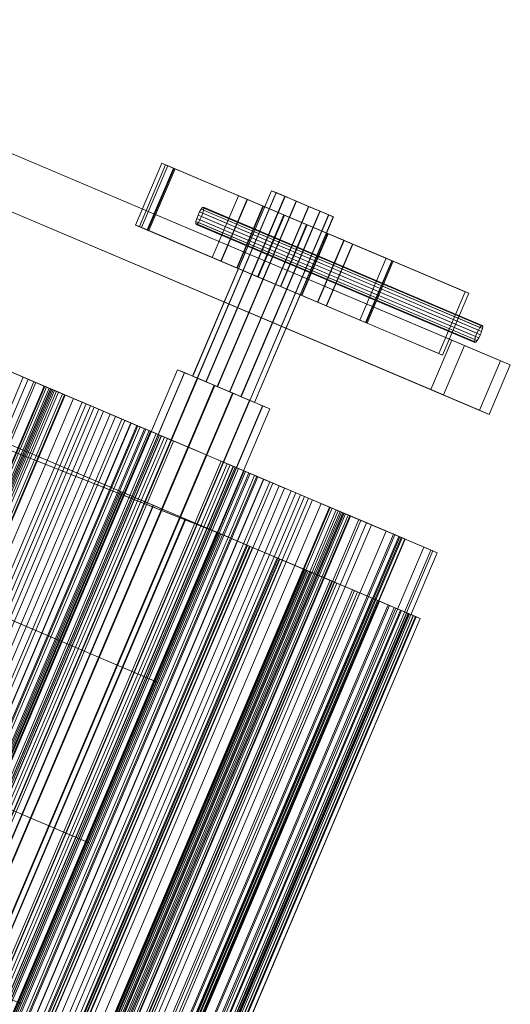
# Model space of a CAD drawing. Header units: millimetres. Extents: x -4738 to 65662, y -68080 to 6847.
# Tile 712 of 1056: x 27805 to 28170, y -22371 to -21638. Entities that reach past the tile are written whole.
import ezdxf

# ---------------------------------------------------------------- set-up
doc = ezdxf.new("R2010")
doc.units = ezdxf.units.MM
doc.layers.add('superior_C10', color=7, linetype='Continuous', lineweight=0)

msp = doc.modelspace()

# ---------------------------------------------------------------- linework, layer by layer
at = {"layer": 'superior_C10'}
for p, q in [((27880.277, -21988.995), (18436.834, -17980.274)), ((18437.764, -17980.669), (27881.207, -21989.39)), ((28126.637, -21876.301), (27588.979, -21648.066)), ((28135.864, -21880.218), (27598.205, -21651.982)), ((28162.622, -21891.576), (27624.964, -21663.341)), ((28170.004, -21894.71), (27632.345, -21666.475)), ((27953.62, -22020.129), (27092.008, -21677.953)), ((27093.107, -21678.419), (27954.719, -22020.596)), ((28111.007, -21913.121), (27573.349, -21684.886)), ((27582.576, -21688.802), (28120.234, -21917.037)), ((28146.993, -21928.396), (27609.334, -21700.161)), ((27616.715, -21703.295), (28154.374, -21931.53)), ((27891.349, -21790.544), (27910.887, -21744.519)), ((27910.887, -21744.519), (28136.339, -21840.223)), ((27910.887, -21744.519), (27913.655, -21745.694)), ((27913.655, -21745.694), (27894.118, -21791.719)), ((27895.754, -21792.414), (27915.292, -21746.389)), ((27899.998, -21794.216), (27919.536, -21748.191)), ((27919.905, -21748.348), (27900.368, -21794.372)), ((27920.643, -21748.661), (27901.106, -21794.686)), ((28139.107, -21841.399), (27913.655, -21745.694)), ((27915.292, -21746.389), (28077.617, -21815.296)), ((27915.292, -21746.389), (27919.905, -21748.348)), ((27919.536, -21748.191), (28081.862, -21817.098)), ((27919.536, -21748.191), (27920.643, -21748.661)), ((28082.231, -21817.254), (27919.905, -21748.348)), ((28082.969, -21817.568), (27920.643, -21748.661)), ((27040.993, -21763.085), (27906.73, -22130.589)), ((27907.829, -22131.055), (27042.092, -21763.552)), ((27933.716, -21903.043), (27992.328, -21764.968)), ((27992.378, -21764.99), (27933.766, -21903.064)), ((27937.174, -21904.511), (27995.786, -21766.436)), ((27937.317, -21904.572), (27995.93, -21766.497)), ((27995.786, -21766.436), (27992.328, -21764.968)), ((27992.328, -21764.968), (27992.378, -21764.99)), ((27992.378, -21764.99), (27995.93, -21766.497)), ((28002.227, -21769.17), (27995.786, -21766.436)), ((27995.93, -21766.497), (28002.441, -21769.261)), ((27943.614, -21907.245), (28002.227, -21769.17)), ((27943.829, -21907.336), (28002.441, -21769.261)), ((27948.28, -21814.711), (27967.817, -21768.686)), ((27967.91, -21768.725), (27948.372, -21814.75)), ((27952.056, -21910.828), (28010.669, -21772.754)), ((27952.309, -21910.936), (28010.922, -21772.861)), ((27954.654, -21817.417), (27974.191, -21771.392)), ((27954.918, -21817.529), (27974.455, -21771.504)), ((27974.191, -21771.392), (27967.817, -21768.686)), ((27967.817, -21768.686), (27967.91, -21768.725)), ((27967.91, -21768.725), (27974.455, -21771.504)), ((27986.062, -21776.431), (27974.191, -21771.392)), ((27974.455, -21771.504), (27986.457, -21776.599)), ((28010.669, -21772.754), (28002.227, -21769.17)), ((28002.441, -21769.261), (28010.922, -21772.861)), ((28019.827, -21776.642), (28010.669, -21772.754)), ((28010.922, -21772.861), (28020.08, -21776.749)), ((27938.889, -21780.655), (27937.744, -21783.079)), ((27940.057, -21778.684), (27938.889, -21780.655)), ((28146.305, -21868.703), (27938.889, -21780.655)), ((27941.069, -21777.465), (27940.057, -21778.684)), ((28147.473, -21866.732), (27940.057, -21778.684)), ((27941.771, -21777.184), (27941.069, -21777.465)), ((28148.485, -21865.513), (27941.069, -21777.465)), ((27941.276, -21781.669), (27941.883, -21779.459)), ((27942.057, -21777.885), (27941.771, -21777.184)), ((28149.187, -21865.232), (27941.771, -21777.184)), ((27941.883, -21779.459), (27942.057, -21777.885)), ((28149.3, -21867.507), (27941.883, -21779.459)), ((28149.474, -21865.932), (27942.057, -21777.885)), ((27961.215, -21914.716), (28019.827, -21776.642)), ((27961.468, -21914.824), (28020.08, -21776.749)), ((27966.524, -21822.456), (27986.062, -21776.431)), ((27966.92, -21822.624), (27986.457, -21776.599)), ((27969.695, -21918.316), (28028.308, -21780.242)), ((27969.91, -21918.407), (28028.522, -21780.333)), ((28001.621, -21783.036), (27986.062, -21776.431)), ((27986.457, -21776.599), (28002.088, -21783.234)), ((28028.308, -21780.242), (28019.827, -21776.642)), ((28020.08, -21776.749), (28028.522, -21780.333)), ((28034.819, -21783.006), (28028.308, -21780.242)), ((28028.522, -21780.333), (28034.963, -21783.067)), ((27936.188, -21787.796), (27936.015, -21789.371)), ((27936.796, -21785.587), (27936.188, -21787.796)), ((28143.605, -21875.844), (27936.188, -21787.796)), ((27937.744, -21783.079), (27936.796, -21785.587)), ((28144.212, -21873.635), (27936.796, -21785.587)), ((27937.003, -21789.791), (27938.015, -21788.572)), ((28145.16, -21871.127), (27937.744, -21783.079)), ((27938.015, -21788.572), (27939.183, -21786.6)), ((28145.431, -21876.62), (27938.015, -21788.572)), ((27939.183, -21786.6), (27940.328, -21784.176)), ((28146.599, -21874.648), (27939.183, -21786.6)), ((27940.328, -21784.176), (27941.276, -21781.669)), ((28147.744, -21872.224), (27940.328, -21784.176)), ((28148.692, -21869.716), (27941.276, -21781.669)), ((27976.207, -21921.08), (28034.819, -21783.006)), ((27976.35, -21921.141), (28034.963, -21783.067)), ((27979.758, -21922.588), (28038.371, -21784.513)), ((27979.809, -21922.609), (28038.421, -21784.535)), ((27982.084, -21829.061), (28001.621, -21783.036)), ((27982.55, -21829.259), (28002.088, -21783.234)), ((28018.502, -21790.202), (28001.621, -21783.036)), ((28002.088, -21783.234), (28018.968, -21790.4)), ((28038.371, -21784.513), (28034.819, -21783.006)), ((28034.963, -21783.067), (28038.421, -21784.535)), ((28038.421, -21784.535), (28038.371, -21784.513)), ((28116.802, -21886.248), (27891.349, -21790.544)), ((27894.118, -21791.719), (27891.349, -21790.544)), ((27894.118, -21791.719), (28119.57, -21887.423)), ((28058.08, -21861.321), (27895.754, -21792.414)), ((27900.368, -21794.372), (27895.754, -21792.414)), ((28062.324, -21863.123), (27899.998, -21794.216)), ((27901.106, -21794.686), (27899.998, -21794.216)), ((27900.368, -21794.372), (28062.693, -21863.279)), ((27901.106, -21794.686), (28063.431, -21863.593)), ((27936.015, -21789.371), (27936.301, -21790.071)), ((28143.431, -21877.419), (27936.015, -21789.371)), ((27936.301, -21790.071), (27937.003, -21789.791)), ((27936.301, -21790.071), (28143.717, -21878.119)), ((28144.419, -21877.838), (27937.003, -21789.791)), ((27998.964, -21836.227), (28018.502, -21790.202)), ((27999.431, -21836.425), (28018.968, -21790.4)), ((28034.133, -21796.837), (28018.502, -21790.202)), ((28018.968, -21790.4), (28034.528, -21797.005)), ((28014.595, -21842.862), (28034.133, -21796.837)), ((28014.991, -21843.03), (28034.528, -21797.005)), ((28026.597, -21847.957), (28046.134, -21801.932)), ((28026.861, -21848.069), (28046.399, -21802.044)), ((28046.134, -21801.932), (28034.133, -21796.837)), ((28034.528, -21797.005), (28046.399, -21802.044)), ((28052.68, -21804.71), (28046.134, -21801.932)), ((28046.399, -21802.044), (28052.773, -21804.75)), ((28033.142, -21850.735), (28052.68, -21804.71)), ((28033.235, -21850.774), (28052.773, -21804.75)), ((28052.773, -21804.75), (28052.68, -21804.71)), ((27948.28, -21814.711), (27954.654, -21817.417)), ((27948.372, -21814.75), (27948.28, -21814.711)), ((27954.918, -21817.529), (27948.372, -21814.75)), ((27954.654, -21817.417), (27966.524, -21822.456)), ((27966.92, -21822.624), (27954.918, -21817.529)), ((28077.617, -21815.296), (28058.08, -21861.321)), ((28081.862, -21817.098), (28062.324, -21863.123)), ((28062.693, -21863.279), (28082.231, -21817.254)), ((28063.431, -21863.593), (28082.969, -21817.568)), ((28082.231, -21817.254), (28077.617, -21815.296)), ((28082.969, -21817.568), (28081.862, -21817.098)), ((27966.524, -21822.456), (27982.084, -21829.061)), ((27982.55, -21829.259), (27966.92, -21822.624)), ((27982.084, -21829.061), (27998.964, -21836.227)), ((27999.431, -21836.425), (27982.55, -21829.259)), ((27998.964, -21836.227), (28014.595, -21842.862)), ((28014.991, -21843.03), (27999.431, -21836.425)), ((28136.339, -21840.223), (28116.802, -21886.248)), ((28139.107, -21841.399), (28136.339, -21840.223)), ((28014.595, -21842.862), (28026.597, -21847.957)), ((28026.861, -21848.069), (28014.991, -21843.03)), ((28119.57, -21887.423), (28139.107, -21841.399)), ((28026.597, -21847.957), (28033.142, -21850.735)), ((28033.235, -21850.774), (28026.861, -21848.069)), ((28033.142, -21850.735), (28033.235, -21850.774)), ((28058.08, -21861.321), (28062.693, -21863.279)), ((28062.324, -21863.123), (28063.431, -21863.593)), ((28145.16, -21871.127), (28146.305, -21868.703)), ((28146.305, -21868.703), (28147.473, -21866.732)), ((28147.473, -21866.732), (28148.485, -21865.513)), ((28148.485, -21865.513), (28149.187, -21865.232)), ((28149.3, -21867.507), (28148.692, -21869.716)), ((28149.187, -21865.232), (28149.474, -21865.932)), ((28149.474, -21865.932), (28149.3, -21867.507)), ((28111.007, -21913.121), (28126.637, -21876.301)), ((28126.637, -21876.301), (28135.864, -21880.218)), ((28143.431, -21877.419), (28143.605, -21875.844)), ((28143.605, -21875.844), (28144.212, -21873.635)), ((28144.212, -21873.635), (28145.16, -21871.127)), ((28145.431, -21876.62), (28144.419, -21877.838)), ((28146.599, -21874.648), (28145.431, -21876.62)), ((28147.744, -21872.224), (28146.599, -21874.648)), ((28148.692, -21869.716), (28147.744, -21872.224)), ((26990.195, -21882.75), (27855.933, -22250.253)), ((27857.032, -22250.72), (26991.294, -21883.216)), ((28135.864, -21880.218), (28120.234, -21917.037)), ((28143.717, -21878.119), (28143.431, -21877.419)), ((28144.419, -21877.838), (28143.717, -21878.119)), ((28116.802, -21886.248), (28119.57, -21887.423)), ((27648.894, -22542.595), (27922.418, -21898.247)), ((27922.493, -21898.279), (27648.969, -22542.627)), ((27782.994, -21893.38), (27828.085, -21912.521)), ((27829.93, -21913.305), (27784.84, -21894.164)), ((27830.978, -21913.749), (27787.315, -21895.215)), ((27790.226, -21896.45), (27833.889, -21914.985)), ((27927.572, -21900.435), (27922.418, -21898.247)), ((27922.418, -21898.247), (27922.493, -21898.279)), ((27922.493, -21898.279), (27927.786, -21900.525)), ((28146.993, -21928.396), (28162.622, -21891.576)), ((28170.004, -21894.71), (28154.374, -21931.53)), ((28162.622, -21891.576), (28170.004, -21894.71)), ((27807.734, -21903.882), (27573.285, -22456.181)), ((27811.331, -21905.409), (27576.882, -22457.708)), ((27654.048, -22544.783), (27927.572, -21900.435)), ((27654.261, -22544.874), (27927.786, -21900.525)), ((27663.645, -22548.857), (27937.169, -21904.509)), ((27663.965, -22548.993), (27937.489, -21904.645)), ((27807.734, -21903.882), (27796.745, -21899.218)), ((27796.745, -21899.218), (27815.505, -21907.181)), ((27825.026, -21911.223), (27807.734, -21903.882)), ((27828.143, -21912.546), (27811.331, -21905.409)), ((27811.331, -21905.409), (27823.724, -21910.67)), ((27937.169, -21904.509), (27927.572, -21900.435)), ((27927.786, -21900.525), (27937.489, -21904.645)), ((27933.716, -21903.043), (27937.174, -21904.511)), ((27933.766, -21903.064), (27933.716, -21903.043)), ((27937.317, -21904.572), (27933.766, -21903.064)), ((27949.75, -21909.849), (27937.169, -21904.509)), ((27937.174, -21904.511), (27943.614, -21907.245)), ((27943.829, -21907.336), (27937.317, -21904.572)), ((27937.489, -21904.645), (27950.127, -21910.009)), ((27815.505, -21907.181), (27581.055, -22459.479)), ((27582.639, -22460.152), (27817.089, -21907.853)), ((27823.196, -21910.446), (27588.746, -22462.744)), ((27589.274, -22462.968), (27823.724, -21910.67)), ((27590.577, -22463.521), (27825.026, -21911.223)), ((27592.514, -22464.344), (27826.964, -21912.045)), ((27828.085, -21912.521), (27593.635, -22464.82)), ((27593.693, -22464.844), (27828.143, -21912.546)), ((27829.008, -21912.913), (27594.558, -22465.211)), ((27595.481, -22465.603), (27829.93, -21913.305)), ((27829.959, -21913.317), (27595.509, -22465.615)), ((27676.225, -22554.197), (27949.75, -21909.849)), ((27676.602, -22554.357), (27950.127, -21910.009)), ((27815.505, -21907.181), (27825.026, -21911.223)), ((27817.089, -21907.853), (27851.525, -21922.471)), ((27817.089, -21907.853), (27823.196, -21910.446)), ((27857.632, -21925.064), (27823.196, -21910.446)), ((27823.724, -21910.67), (27838.88, -21917.104)), ((27832.434, -21914.367), (27826.964, -21912.045)), ((27826.964, -21912.045), (27829.008, -21912.913)), ((27829.93, -21913.305), (27828.085, -21912.521)), ((27838.88, -21917.104), (27828.143, -21912.546)), ((27829.008, -21912.913), (27838.426, -21916.911)), ((27860.495, -21926.279), (27829.959, -21913.317)), ((27836.846, -21916.24), (27829.959, -21913.317)), ((27943.614, -21907.245), (27952.056, -21910.828)), ((27952.309, -21910.936), (27943.829, -21907.336)), ((27963.398, -21915.643), (27949.75, -21909.849)), ((27950.127, -21910.009), (27963.775, -21915.803)), ((27952.056, -21910.828), (27961.215, -21914.716)), ((27961.468, -21914.824), (27952.309, -21910.936)), ((28120.234, -21917.037), (28111.007, -21913.121)), ((27596.529, -22466.048), (27830.978, -21913.749)), ((27597.984, -22466.666), (27832.434, -21914.367)), ((27833.889, -21914.985), (27599.44, -22467.283)), ((27602.396, -22468.539), (27836.846, -21916.24)), ((27603.977, -22469.21), (27838.426, -21916.911)), ((27838.88, -21917.104), (27604.431, -22469.402)), ((27610.596, -22472.019), (27845.045, -21919.721)), ((27689.873, -22559.991), (27963.398, -21915.643)), ((27690.25, -22560.151), (27963.775, -21915.803)), ((27830.978, -21913.749), (27833.889, -21914.985)), ((27845.045, -21919.721), (27832.434, -21914.367)), ((27836.846, -21916.24), (27867.382, -21929.203)), ((27838.426, -21916.911), (27854.578, -21923.768)), ((27863.938, -21927.741), (27845.045, -21919.721)), ((27961.215, -21914.716), (27969.695, -21918.316)), ((27969.91, -21918.407), (27961.468, -21914.824)), ((27976.035, -21921.007), (27963.398, -21915.643)), ((27963.775, -21915.803), (27976.355, -21921.143)), ((27969.695, -21918.316), (27976.207, -21921.08)), ((27976.35, -21921.141), (27969.91, -21918.407)), ((27851.525, -21922.471), (27617.075, -22474.77)), ((27620.129, -22476.066), (27854.578, -21923.768)), ((27623.182, -22477.362), (27857.632, -21925.064)), ((27626.045, -22478.577), (27860.495, -21926.279)), ((27629.489, -22480.039), (27863.938, -21927.741)), ((27702.511, -22565.355), (27976.035, -21921.007)), ((27702.831, -22565.491), (27976.355, -21921.143)), ((27712.214, -22569.475), (27985.739, -21925.126)), ((27712.428, -22569.565), (27985.952, -21925.217)), ((27717.507, -22571.721), (27991.031, -21927.373)), ((27717.582, -22571.753), (27991.106, -21927.405)), ((27857.632, -21925.064), (27851.525, -21922.471)), ((27854.578, -21923.768), (27876.362, -21933.015)), ((27860.495, -21926.279), (27867.382, -21929.203)), ((27887.826, -21937.881), (27863.938, -21927.741)), ((27985.739, -21925.126), (27976.035, -21921.007)), ((27976.207, -21921.08), (27979.758, -21922.588)), ((27979.809, -21922.609), (27976.35, -21921.141)), ((27976.355, -21921.143), (27985.952, -21925.217)), ((27979.758, -21922.588), (27979.809, -21922.609)), ((27991.031, -21927.373), (27985.739, -21925.126)), ((27985.952, -21925.217), (27991.106, -21927.405)), ((27991.106, -21927.405), (27991.031, -21927.373)), ((27867.382, -21929.203), (27632.932, -22481.501)), ((27637.867, -22483.596), (27872.316, -21931.297)), ((27641.913, -22485.313), (27876.362, -21933.015)), ((27880.984, -21934.977), (27646.535, -22487.275)), ((27888.03, -21937.968), (27872.316, -21931.297)), ((27872.316, -21931.297), (27880.984, -21934.977)), ((27876.362, -21933.015), (27902.294, -21944.023)), ((27880.984, -21934.977), (27894.599, -21940.756)), ((28154.374, -21931.53), (28146.993, -21928.396)), ((27648.924, -22488.289), (27883.373, -21935.991)), ((27653.377, -22490.18), (27887.826, -21937.881)), ((27888.03, -21937.968), (27653.58, -22490.266)), ((27892.106, -21939.698), (27657.656, -22491.996)), ((27892.943, -21940.053), (27658.493, -22492.352)), ((27660.15, -22493.055), (27894.599, -21940.756)), ((27897.928, -21942.169), (27663.478, -22494.468)), ((27664.407, -22494.862), (27898.856, -21942.563)), ((27883.373, -21935.991), (27897.928, -21942.169)), ((27883.373, -21935.991), (27892.106, -21939.698)), ((27915.08, -21949.45), (27887.826, -21937.881)), ((27894.599, -21940.756), (27888.03, -21937.968)), ((27906.66, -21945.876), (27892.106, -21939.698)), ((27898.856, -21942.563), (27892.943, -21940.053)), ((27892.943, -21940.053), (27909.17, -21946.942)), ((27906.66, -21945.876), (27897.928, -21942.169)), ((27912.916, -21948.532), (27898.856, -21942.563)), ((27901.344, -21943.62), (27666.895, -22495.918)), ((27667.845, -22496.321), (27902.294, -21944.023)), ((27672.211, -22498.175), (27906.66, -21945.876)), ((27674.72, -22499.24), (27909.17, -21946.942)), ((27675.913, -22499.746), (27910.362, -21947.448)), ((27676.122, -22499.835), (27910.571, -21947.536)), ((27912.916, -21948.532), (27678.467, -22500.83)), ((27680.631, -22501.749), (27915.08, -21949.45)), ((27910.571, -21947.536), (27901.344, -21943.62)), ((27910.362, -21947.448), (27901.344, -21943.62)), ((27902.294, -21944.023), (27930.606, -21956.041)), ((27909.17, -21946.942), (27912.916, -21948.532)), ((27910.362, -21947.448), (27919.589, -21951.365)), ((27910.571, -21947.536), (27919.589, -21951.365)), ((27943.843, -21961.66), (27915.08, -21949.45)), ((27919.589, -21951.365), (27685.14, -22503.663)), ((27696.157, -22508.34), (27930.606, -21956.041)), ((27930.606, -21956.041), (27959.369, -21968.251)), ((27709.394, -22513.959), (27943.843, -21961.66)), ((27972.155, -21973.679), (27943.843, -21961.66)), ((27954.86, -21966.337), (27720.411, -22518.635)), ((27724.92, -22520.55), (27959.369, -21968.251)), ((27961.533, -21969.17), (27727.084, -22521.468)), ((27729.429, -22522.464), (27963.878, -21970.165)), ((27729.638, -22522.552), (27964.087, -21970.254)), ((27730.83, -22523.058), (27965.28, -21970.76)), ((27733.34, -22524.124), (27967.789, -21971.825)), ((27964.087, -21970.254), (27954.86, -21966.337)), ((27963.878, -21970.165), (27954.86, -21966.337)), ((27959.369, -21968.251), (27986.623, -21979.82)), ((27961.533, -21969.17), (27975.593, -21975.138)), ((27965.28, -21970.76), (27961.533, -21969.17)), ((27963.878, -21970.165), (27973.105, -21974.082)), ((27964.087, -21970.254), (27973.105, -21974.082)), ((27981.507, -21977.648), (27965.28, -21970.76)), ((27967.789, -21971.825), (27982.344, -21978.004)), ((27967.789, -21971.825), (27976.522, -21975.532)), ((27737.706, -22525.977), (27972.155, -21973.679)), ((27973.105, -21974.082), (27738.656, -22526.38)), ((27741.144, -22527.437), (27975.593, -21975.138)), ((27976.522, -21975.532), (27742.072, -22527.831)), ((27745.401, -22529.244), (27979.85, -21976.945)), ((27981.507, -21977.648), (27747.057, -22529.947)), ((27982.344, -21978.004), (27747.894, -22530.302)), ((27998.087, -21984.687), (27972.155, -21973.679)), ((27975.593, -21975.138), (27981.507, -21977.648)), ((27991.076, -21981.711), (27976.522, -21975.532)), ((27993.465, -21982.725), (27979.85, -21976.945)), ((27979.85, -21976.945), (27986.42, -21979.734)), ((27991.076, -21981.711), (27982.344, -21978.004)), ((27986.42, -21979.734), (27751.97, -22532.032)), ((27752.174, -22532.119), (27986.623, -21979.82)), ((27756.627, -22534.009), (27991.076, -21981.711)), ((27993.465, -21982.725), (27759.016, -22535.023)), ((27763.638, -22536.985), (27998.087, -21984.687)), ((27767.684, -22538.703), (28002.133, -21986.404)), ((27986.42, -21979.734), (28002.133, -21986.404)), ((27986.623, -21979.82), (28010.511, -21989.961)), ((28002.133, -21986.404), (27993.465, -21982.725)), ((28019.871, -21993.934), (27998.087, -21984.687)), ((27684.903, -22449.244), (27880.277, -21988.995)), ((27881.207, -21989.39), (27685.833, -22449.639)), ((28007.068, -21988.499), (27772.618, -22540.797)), ((27776.062, -22542.259), (28010.511, -21989.961)), ((27779.505, -22543.721), (28013.955, -21991.423)), ((27782.368, -22544.936), (28016.818, -21992.638)), ((27785.422, -22546.232), (28019.871, -21993.934)), ((27880.277, -21988.995), (27881.207, -21989.39)), ((27880.277, -21988.995), (27904.294, -21999.19)), ((27904.63, -21999.333), (27881.207, -21989.39)), ((28037.604, -22001.461), (28007.068, -21988.499)), ((28013.955, -21991.423), (28007.068, -21988.499)), ((28010.511, -21989.961), (28029.404, -21997.981)), ((28013.955, -21991.423), (28044.491, -22004.385)), ((28016.818, -21992.638), (28051.254, -22007.256)), ((28016.818, -21992.638), (28022.925, -21995.23)), ((28036.023, -22000.79), (28019.871, -21993.934)), ((27904.294, -21999.19), (27708.92, -22459.439)), ((27709.255, -22459.581), (27904.63, -21999.333)), ((28022.925, -21995.23), (27788.475, -22547.529)), ((27794.955, -22550.279), (28029.404, -21997.981)), ((28035.569, -22000.598), (27801.12, -22552.896)), ((27801.574, -22553.089), (28036.023, -22000.79)), ((27803.154, -22553.76), (28037.604, -22001.461)), ((27904.63, -21999.333), (27904.294, -21999.19)), ((27904.294, -21999.19), (27928.551, -22009.487)), ((27928.276, -22009.371), (27904.63, -21999.333)), ((28057.361, -22009.848), (28022.925, -21995.23)), ((28029.404, -21997.981), (28042.016, -22003.334)), ((28035.569, -22000.598), (28046.307, -22005.156)), ((28050.726, -22007.032), (28035.569, -22000.598)), ((28045.442, -22004.789), (28036.023, -22000.79)), ((28037.604, -22001.461), (28044.491, -22004.385)), ((26939.398, -22002.414), (27805.135, -22369.918)), ((27806.234, -22370.385), (26940.497, -22002.881)), ((28040.56, -22002.717), (27806.111, -22555.015)), ((27807.566, -22555.633), (28042.016, -22003.334)), ((27809.022, -22556.251), (28043.471, -22003.952)), ((28044.491, -22004.385), (27810.041, -22556.683)), ((27810.07, -22556.695), (28044.519, -22004.397)), ((27810.992, -22557.087), (28045.442, -22004.789)), ((27811.857, -22557.454), (28046.307, -22005.156)), ((28046.365, -22005.18), (27811.915, -22557.479)), ((27813.036, -22557.955), (28047.486, -22005.656)), ((27814.974, -22558.777), (28049.423, -22006.479)), ((27816.276, -22559.33), (28050.726, -22007.032)), ((28051.254, -22007.256), (27816.804, -22559.554)), ((28084.223, -22021.251), (28040.56, -22002.717)), ((28043.471, -22003.952), (28040.56, -22002.717)), ((28042.016, -22003.334), (28047.486, -22005.656)), ((28043.471, -22003.952), (28087.134, -22022.487)), ((28044.519, -22004.397), (28089.61, -22023.538)), ((28044.519, -22004.397), (28046.365, -22005.18)), ((28047.486, -22005.656), (28045.442, -22004.789)), ((28046.307, -22005.156), (28063.118, -22012.292)), ((28091.455, -22024.321), (28046.365, -22005.18)), ((28058.945, -22010.521), (28049.423, -22006.479)), ((28049.423, -22006.479), (28066.715, -22013.819)), ((28063.118, -22012.292), (28050.726, -22007.032)), ((28057.361, -22009.848), (28051.254, -22007.256)), ((27732.902, -22469.619), (27928.276, -22009.371)), ((27928.551, -22009.487), (27733.176, -22469.736)), ((27822.911, -22562.147), (28057.361, -22009.848)), ((28058.945, -22010.521), (27824.495, -22562.819)), ((28063.118, -22012.292), (27828.669, -22564.591)), ((28066.715, -22013.819), (27832.266, -22566.118)), ((27951.741, -22019.332), (27928.276, -22009.371)), ((27928.276, -22009.371), (27928.551, -22009.487)), ((27928.551, -22009.487), (27952.631, -22019.709)), ((28077.704, -22018.484), (28058.945, -22010.521)), ((28066.715, -22013.819), (28077.704, -22018.484)), ((27756.367, -22479.58), (27951.741, -22019.332)), ((27952.631, -22019.709), (27757.256, -22479.958)), ((27953.62, -22020.129), (27758.246, -22480.378)), ((27759.344, -22480.844), (27954.719, -22020.596)), ((27843.255, -22570.782), (28077.704, -22018.484)), ((28083.254, -22020.84), (27848.804, -22573.138)), ((27849.774, -22573.55), (28084.223, -22021.251)), ((28087.134, -22022.487), (27852.685, -22574.785)), ((27853.342, -22575.065), (28087.792, -22022.766)), ((27854.483, -22575.549), (28088.933, -22023.25)), ((27906.73, -22130.589), (27953.62, -22020.129)), ((27954.719, -22020.596), (27907.829, -22131.055)), ((27974.622, -22029.045), (27951.741, -22019.332)), ((27951.741, -22019.332), (27952.631, -22019.709)), ((27952.631, -22019.709), (27976.122, -22029.681)), ((27953.62, -22020.129), (27954.719, -22020.596)), ((27953.62, -22020.129), (27976.437, -22029.815)), ((27978.221, -22030.572), (27954.719, -22020.596)), ((28083.254, -22020.84), (28087.792, -22022.766)), ((28105.759, -22030.393), (28083.254, -22020.84)), ((28084.223, -22021.251), (28087.134, -22022.487)), ((28087.792, -22022.766), (28110.997, -22032.617)), ((28091.81, -22024.472), (28088.933, -22023.25)), ((28088.933, -22023.25), (28112.313, -22033.176)), ((27779.248, -22489.293), (27974.622, -22029.045)), ((27976.122, -22029.681), (27780.747, -22489.93)), ((27781.062, -22490.063), (27976.437, -22029.815)), ((27978.221, -22030.572), (27782.846, -22490.821)), ((28089.61, -22023.538), (27855.16, -22575.836)), ((27857.006, -22576.62), (28091.455, -22024.321)), ((28091.81, -22024.472), (27857.36, -22576.77)), ((27871.31, -22582.692), (28105.759, -22030.393)), ((27996.527, -22038.343), (27974.622, -22029.045)), ((27974.622, -22029.045), (27976.122, -22029.681)), ((27976.122, -22029.681), (27998.62, -22039.232)), ((27976.437, -22029.815), (27978.221, -22030.572)), ((27976.437, -22029.815), (27998.246, -22039.073)), ((28000.675, -22040.104), (27978.221, -22030.572)), ((28091.455, -22024.321), (28089.61, -22023.538)), ((28115.634, -22034.585), (28091.81, -22024.472)), ((28110.997, -22032.617), (28105.759, -22030.393)), ((28110.997, -22032.617), (27876.547, -22584.915)), ((28112.313, -22033.176), (27877.864, -22585.474)), ((27881.184, -22586.883), (28115.634, -22034.585)), ((28112.313, -22033.176), (28115.634, -22034.585)), ((27801.153, -22498.592), (27996.527, -22038.343)), ((27802.871, -22499.321), (27998.246, -22039.073)), ((27998.62, -22039.232), (27803.246, -22499.48)), ((28000.675, -22040.104), (27805.301, -22500.353)), ((28017.081, -22047.068), (27996.527, -22038.343)), ((27996.527, -22038.343), (27998.62, -22039.232)), ((27998.246, -22039.073), (28000.675, -22040.104)), ((27998.246, -22039.073), (28018.674, -22047.744)), ((27998.62, -22039.232), (28019.74, -22048.197)), ((28021.698, -22049.028), (28000.675, -22040.104)), ((27821.706, -22507.317), (28017.081, -22047.068)), ((27823.3, -22507.993), (28018.674, -22047.744)), ((28019.74, -22048.197), (27824.366, -22508.446)), ((28021.698, -22049.028), (27826.324, -22509.277)), ((28035.93, -22055.07), (28017.081, -22047.068)), ((28017.081, -22047.068), (28019.74, -22048.197)), ((28018.674, -22047.744), (28021.698, -22049.028)), ((28018.674, -22047.744), (28037.371, -22055.681)), ((28019.74, -22048.197), (28039.119, -22056.423)), ((28040.93, -22057.192), (28021.698, -22049.028)), ((27840.556, -22515.318), (28035.93, -22055.07)), ((27841.997, -22515.93), (28037.371, -22055.681)), ((28039.119, -22056.423), (27843.745, -22516.672)), ((28040.93, -22057.192), (27845.555, -22517.44)), ((28052.752, -22062.211), (28035.93, -22055.07)), ((28035.93, -22055.07), (28039.119, -22056.423)), ((28037.371, -22055.681), (28040.93, -22057.192)), ((28037.371, -22055.681), (28054.016, -22062.747)), ((28039.119, -22056.423), (28056.424, -22063.769)), ((28058.041, -22064.455), (28040.93, -22057.192)), ((27857.378, -22522.459), (28052.752, -22062.211)), ((27858.642, -22522.996), (28054.016, -22062.747)), ((28056.424, -22063.769), (27861.049, -22524.018)), ((28058.041, -22064.455), (27862.666, -22524.704)), ((28067.259, -22068.369), (28052.752, -22062.211)), ((28052.752, -22062.211), (28056.424, -22063.769)), ((28054.016, -22062.747), (28058.041, -22064.455)), ((28054.016, -22062.747), (28068.324, -22068.821)), ((28056.424, -22063.769), (28071.357, -22070.108)), ((28072.739, -22070.695), (28058.041, -22064.455)), ((27871.885, -22528.617), (28067.259, -22068.369)), ((27872.95, -22529.069), (28068.324, -22068.821)), ((28071.357, -22070.108), (27875.982, -22530.357)), ((28072.739, -22070.695), (27877.364, -22530.943)), ((27883.827, -22533.687), (28079.202, -22073.438)), ((27884.675, -22534.047), (28080.049, -22073.798)), ((28079.202, -22073.438), (28067.259, -22068.369)), ((28067.259, -22068.369), (28071.357, -22070.108)), ((28068.324, -22068.821), (28072.739, -22070.695)), ((28068.324, -22068.821), (28080.049, -22073.798)), ((28071.357, -22070.108), (28083.661, -22075.331)), ((28084.773, -22075.803), (28072.739, -22070.695)), ((28088.375, -22077.332), (28079.202, -22073.438)), ((28079.202, -22073.438), (28083.661, -22075.331)), ((28080.049, -22073.798), (28084.773, -22075.803)), ((28080.049, -22073.798), (28088.991, -22077.594)), ((28083.661, -22075.331), (27888.286, -22535.58)), ((28084.773, -22075.803), (27889.399, -22536.052)), ((27893.001, -22537.581), (28088.375, -22077.332)), ((27893.617, -22537.843), (28088.991, -22077.594)), ((28093.124, -22079.348), (27897.749, -22539.597)), ((28093.939, -22079.694), (27898.564, -22539.943)), ((27899.248, -22540.233), (28094.622, -22079.984)), ((27899.622, -22540.392), (28094.996, -22080.143)), ((27902.462, -22541.597), (28097.836, -22081.349)), ((27902.587, -22541.65), (28097.962, -22081.402)), ((28099.582, -22082.09), (27904.208, -22542.338)), ((28083.661, -22075.331), (28093.124, -22079.348)), ((28093.939, -22079.694), (28084.773, -22075.803)), ((28094.622, -22079.984), (28088.375, -22077.332)), ((28088.375, -22077.332), (28093.124, -22079.348)), ((28088.991, -22077.594), (28093.939, -22079.694)), ((28088.991, -22077.594), (28094.996, -22080.143)), ((28093.124, -22079.348), (28099.582, -22082.09)), ((28100.08, -22082.301), (28093.939, -22079.694)), ((28097.836, -22081.349), (28094.622, -22079.984)), ((28094.622, -22079.984), (28099.582, -22082.09)), ((28094.996, -22080.143), (28100.08, -22082.301)), ((28094.996, -22080.143), (28097.962, -22081.402)), ((28097.962, -22081.402), (28097.836, -22081.349)), ((28097.836, -22081.349), (28102.924, -22083.508)), ((28097.962, -22081.402), (28103.092, -22083.579)), ((28099.582, -22082.09), (28102.924, -22083.508)), ((28100.08, -22082.301), (27904.705, -22542.55)), ((28102.924, -22083.508), (27907.55, -22543.757)), ((28103.092, -22083.579), (27907.717, -22543.828)), ((28103.092, -22083.579), (28100.08, -22082.301)), ((28102.924, -22083.508), (28103.092, -22083.579)), ((27855.933, -22250.253), (27906.73, -22130.589)), ((27907.829, -22131.055), (27857.032, -22250.72)), ((27906.73, -22130.589), (27907.829, -22131.055)), ((27805.135, -22369.918), (27855.933, -22250.253)), ((27857.032, -22250.72), (27806.234, -22370.385)), ((27855.933, -22250.253), (27857.032, -22250.72)), ((27758.246, -22480.378), (27805.135, -22369.918)), ((27806.234, -22370.385), (27759.344, -22480.844)), ((27805.135, -22369.918), (27806.234, -22370.385))]:
    msp.add_line(p, q, dxfattribs=at)

doc.saveas('drawing.dxf')
